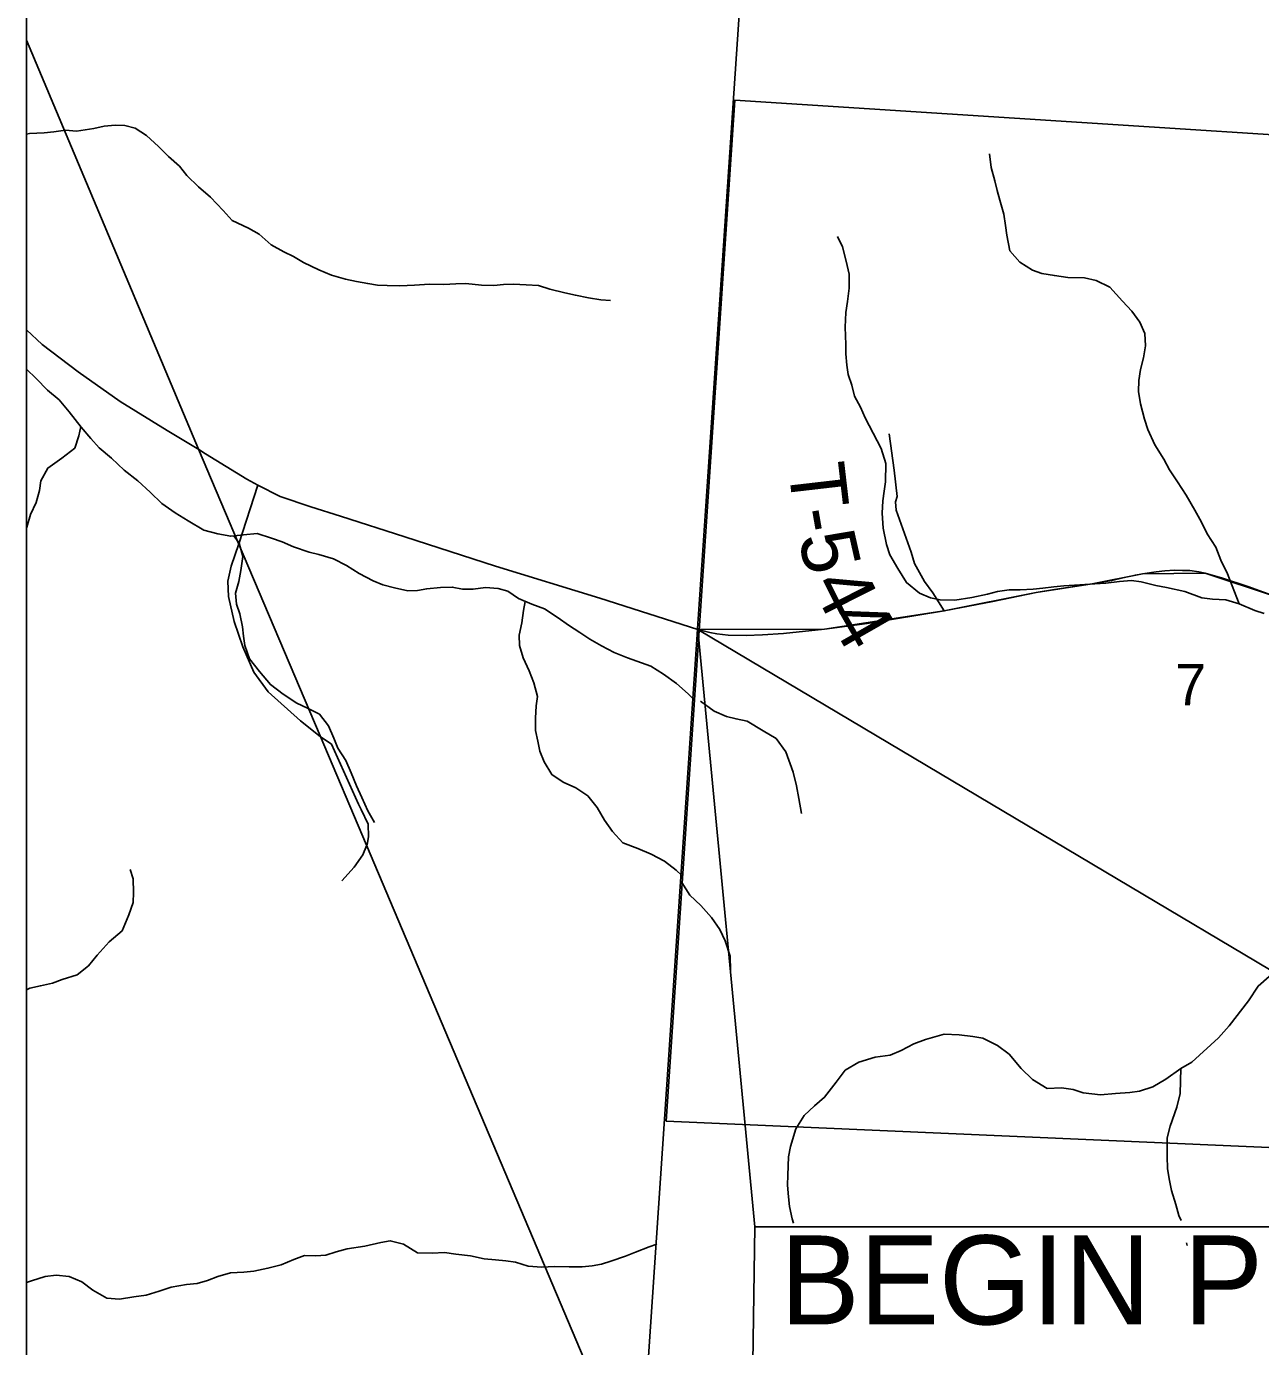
# Model space of a CAD drawing. Extents: x 0 to 82.7, y -0.2 to 22.
# Drawn here: x 2.1 to 3.348, y 18.275 to 19.61 of the extents above; entities that cross this region are included whole.
import ezdxf

# ---------------------------------------------------------------- set-up
doc = ezdxf.new("R2010")
doc.units = 0
for name, color, linetype in [('Default', 7, 'Continuous'), ('GM_X_Minor_River', 7, 'Continuous'), ('GM_X_Section', 7, 'Continuous'), ('GM_X_Section_Text', 7, 'Continuous'), ('GM_X_State_Route', 7, 'Continuous'), ('GM_X_Township_Road', 7, 'Continuous'), ('GM_X_Township_Road_Text', 7, 'Continuous'), ('GM_X_Township_Text', 7, 'Continuous'), ('SH_Cut_Line', 7, 'Continuous'), ('SH_Data', 7, 'Continuous'), ('SH_Text', 7, 'Continuous')]:
    doc.layers.add(name, color=color, linetype=linetype)

msp = doc.modelspace()

# ---------------------------------------------------------------- linework, layer by layer
at = {"layer": 'Default'}
msp.add_lwpolyline([(3.7948, 18.3961), (3.7869, 17.9798), (2.8306, 17.9843), (2.8367, 18.3961)], dxfattribs=at)
at = {"layer": 'GM_X_Minor_River'}
msp.add_line((3.2734, 18.3797), (3.2738, 18.3771), dxfattribs=at)
for points in [[(2.1, 19.5012), (2.1031, 19.5018), (2.1179, 19.5025), (2.1277, 19.5035), (2.1395, 19.5053), (2.1505, 19.5041), (2.1683, 19.507), (2.1785, 19.5092), (2.1899, 19.5103), (2.1997, 19.5098), (2.2099, 19.5074), (2.2216, 19.4998), (2.2336, 19.4887), (2.2438, 19.4787), (2.2547, 19.4688), (2.2621, 19.4593), (2.2742, 19.4478), (2.2862, 19.4375), (2.299, 19.4241), (2.308, 19.4138), (2.3246, 19.4061), (2.3355, 19.3999), (2.3475, 19.3892), (2.3603, 19.3823), (2.3701, 19.3773), (2.3803, 19.3715), (2.3958, 19.3638), (2.4086, 19.3584), (2.4226, 19.3545), (2.4339, 19.3521), (2.4452, 19.3501), (2.4551, 19.3485), (2.4649, 19.3481), (2.4778, 19.3476), (2.4926, 19.3486), (2.5077, 19.3493), (2.5221, 19.3491), (2.5342, 19.3498), (2.5444, 19.3501), (2.5603, 19.3485), (2.5728, 19.348), (2.5826, 19.349), (2.5925, 19.3493), (2.6054, 19.3489), (2.6178, 19.348), (2.6292, 19.3445), (2.6447, 19.3406), (2.6552, 19.3382), (2.6685, 19.3355), (2.6809, 19.3335), (2.6908, 19.333)], [(3.0739, 19.4812), (3.0756, 19.4676), (3.0795, 19.454), (3.0819, 19.4441), (3.0846, 19.4343), (3.0886, 19.4203), (3.0902, 19.4089), (3.0914, 19.399), (3.0946, 19.3831), (3.1046, 19.3718), (3.1176, 19.3636), (3.1271, 19.3603), (3.1397, 19.3581), (3.1533, 19.3563), (3.17, 19.3557), (3.1818, 19.3532), (3.1956, 19.3465), (3.2086, 19.3322), (3.2178, 19.322), (3.2259, 19.3111), (3.231, 19.2994), (3.2318, 19.2872), (3.2297, 19.2751), (3.2268, 19.2633), (3.225, 19.2519), (3.2247, 19.2408), (3.2267, 19.2283), (3.2307, 19.2128), (3.2342, 19.2026), (3.2412, 19.1871), (3.2504, 19.1724), (3.2562, 19.1618), (3.2643, 19.1494), (3.2728, 19.1361), (3.2817, 19.121), (3.2883, 19.1086), (3.2941, 19.0969), (3.3029, 19.0833), (3.308, 19.0704), (3.3146, 19.0564), (3.3266, 19.0262)], [(2.9203, 19.3978), (2.9253, 19.3872), (2.9292, 19.3728), (2.932, 19.3595), (2.9322, 19.3455), (2.9304, 19.3318), (2.9286, 19.3208), (2.928, 19.306), (2.9286, 19.2885), (2.9287, 19.279), (2.9299, 19.2676), (2.9311, 19.2582), (2.9347, 19.2472), (2.9374, 19.2362), (2.9436, 19.2252), (2.9483, 19.2143), (2.9645, 19.1833), (2.9692, 19.1682), (2.969, 19.1496), (2.9676, 19.1401), (2.9662, 19.1302), (2.9655, 19.118), (2.9665, 19.1028), (2.9697, 19.0862), (2.9732, 19.0756), (2.9813, 19.062), (2.9902, 19.0476), (3.0032, 19.0368), (3.0142, 19.0323), (3.0241, 19.0301), (3.0389, 19.0299), (3.056, 19.0327), (3.0719, 19.0359), (3.0821, 19.0387), (3.0938, 19.0403), (3.1049, 19.0404), (3.1181, 19.0409), (3.128, 19.0421), (3.139, 19.0434), (3.1492, 19.0442), (3.1655, 19.0452), (3.1807, 19.0464), (3.1917, 19.0469), (3.2054, 19.0486), (3.2175, 19.0498), (3.2274, 19.0484), (3.2422, 19.0447), (3.2529, 19.0426), (3.2715, 19.0386), (3.2886, 19.0323), (3.2997, 19.0309), (3.3129, 19.0302), (3.3266, 19.0262), (3.3423, 19.0195), (3.3518, 19.0162)], [(2.1, 19.2636), (2.1099, 19.2542), (2.1215, 19.2423), (2.1332, 19.2324), (2.1433, 19.2202), (2.1553, 19.2049), (2.165, 19.1935), (2.1737, 19.1839), (2.1861, 19.1736), (2.1989, 19.1613), (2.2128, 19.1506), (2.2252, 19.1391), (2.2368, 19.1277), (2.2504, 19.1181), (2.2636, 19.11), (2.2794, 19.1008), (2.2937, 19.0969), (2.3066, 19.0945), (2.3195, 19.0959), (2.3335, 19.0973), (2.3478, 19.0927), (2.3588, 19.0888), (2.3701, 19.0838), (2.386, 19.0783), (2.3958, 19.076), (2.4105, 19.0717), (2.4237, 19.0648), (2.4365, 19.0567), (2.4508, 19.0494), (2.4606, 19.0455), (2.4723, 19.0424), (2.4856, 19.0393), (2.4954, 19.0396), (2.5049, 19.0414), (2.5189, 19.0428), (2.5306, 19.0431), (2.5412, 19.0411), (2.5518, 19.041), (2.5643, 19.0428), (2.5772, 19.0416), (2.587, 19.0388), (2.5976, 19.0316), (2.6111, 19.0258), (2.624, 19.0211), (2.6379, 19.0119), (2.6481, 19.0046), (2.6597, 18.9973), (2.6699, 18.9904), (2.6816, 18.9835), (2.6944, 18.9769), (2.708, 18.9715), (2.7314, 18.963), (2.7442, 18.9549), (2.7574, 18.9457), (2.7694, 18.935), (2.7749, 18.9293)], [(2.1549, 19.2054), (2.153, 19.1962), (2.1491, 19.1837), (2.1357, 19.1736), (2.1217, 19.1635), (2.1147, 19.1506), (2.1132, 19.1408), (2.11, 19.1287), (2.1043, 19.1166), (2.1004, 19.1037), (2.1, 19.1026)], [(2.3097, 19.0949), (2.3152, 19.0876), (2.3189, 19.0739), (2.3169, 19.0599), (2.3149, 19.0486), (2.3114, 19.0368), (2.3125, 19.0258), (2.3158, 19.0159), (2.3184, 19.003), (2.3194, 18.9935), (2.3209, 18.9841), (2.3257, 18.9704), (2.3358, 18.9578), (2.3467, 18.9444), (2.3598, 18.9348), (2.3734, 18.9256), (2.3843, 18.9206), (2.3964, 18.9145), (2.4054, 18.9026), (2.411, 18.8901), (2.415, 18.8802), (2.4229, 18.8676), (2.4285, 18.8551), (2.4337, 18.8421), (2.4393, 18.8303), (2.4452, 18.8166), (2.4519, 18.8048)], [(2.6045, 19.0286), (2.6028, 19.0194), (2.6011, 19.0069), (2.5984, 18.9944), (2.5987, 18.9841), (2.6024, 18.9716), (2.6083, 18.9583), (2.6132, 18.9461), (2.6168, 18.9324), (2.6156, 18.923), (2.6148, 18.9105), (2.615, 18.8979), (2.6172, 18.8873), (2.6194, 18.8771), (2.6235, 18.8664), (2.6313, 18.8535), (2.643, 18.8458), (2.6558, 18.84), (2.6679, 18.8319), (2.6773, 18.8201), (2.6847, 18.8072), (2.6926, 18.7957), (2.7031, 18.7843), (2.7182, 18.7788), (2.7318, 18.773), (2.7453, 18.7657), (2.757, 18.7569), (2.7629, 18.7515)], [(2.7818, 18.9276), (2.7956, 18.9175), (2.8082, 18.9123), (2.8177, 18.9097), (2.8291, 18.9075), (2.8451, 18.8978), (2.8581, 18.89), (2.8681, 18.8764), (2.8755, 18.856), (2.8787, 18.842), (2.8811, 18.8291), (2.8839, 18.8139)], [(2.1, 18.6357), (2.1035, 18.6373), (2.1141, 18.6399), (2.1263, 18.6424), (2.1361, 18.6461), (2.1513, 18.651), (2.1627, 18.66), (2.1715, 18.6709), (2.1837, 18.6841), (2.1967, 18.6953), (2.2036, 18.7116), (2.2079, 18.7241), (2.2084, 18.7343), (2.2081, 18.748), (2.2048, 18.7575)], [(2.7628, 18.7444), (2.7709, 18.7316), (2.782, 18.7211), (2.7927, 18.709), (2.8012, 18.6966), (2.8066, 18.6852), (2.8117, 18.6697), (2.8122, 18.6557)], [(3.357, 18.6491), (3.3457, 18.6395), (3.3359, 18.6246), (3.3165, 18.5994), (3.3056, 18.5871), (3.2785, 18.5626), (3.2675, 18.556), (3.2525, 18.5453), (3.2393, 18.5375), (3.2256, 18.5332), (3.2158, 18.532), (3.2014, 18.5307), (3.1862, 18.5294), (3.1687, 18.5315), (3.1588, 18.5349), (3.147, 18.5367), (3.1322, 18.5358), (3.1174, 18.5451), (3.1062, 18.556), (3.0939, 18.5707), (3.0821, 18.5793), (3.0672, 18.5868), (3.057, 18.5886), (3.0433, 18.5903), (3.0281, 18.5909), (3.0092, 18.5854), (2.9974, 18.5812), (2.9846, 18.5742), (2.9736, 18.5695), (2.9585, 18.5675), (2.9418, 18.5624), (2.9279, 18.5543), (2.9189, 18.5424), (2.9073, 18.5271), (2.8971, 18.5183), (2.8866, 18.5087), (2.878, 18.495), (2.8728, 18.4771), (2.8707, 18.4668), (2.8701, 18.4482), (2.8698, 18.4383), (2.8707, 18.4262), (2.8719, 18.4167), (2.8743, 18.4042), (2.8758, 18.3998)], [(3.2675, 18.556), (3.267, 18.531), (3.2634, 18.5169), (3.2567, 18.4978), (3.2538, 18.486), (3.2536, 18.4671), (3.2541, 18.4549), (3.2557, 18.4447), (3.2581, 18.4326), (3.2625, 18.4186), (3.2656, 18.4076), (3.2677, 18.4023)], [(2.1, 18.3398), (2.105, 18.3415), (2.119, 18.3456), (2.13, 18.347), (2.1432, 18.3458), (2.1561, 18.3404), (2.1673, 18.332), (2.1813, 18.3239), (2.1941, 18.323), (2.2085, 18.3252), (2.221, 18.327), (2.2343, 18.331), (2.2465, 18.3351), (2.262, 18.3377), (2.2726, 18.3387), (2.2832, 18.3417), (2.2935, 18.3457), (2.3064, 18.3494), (2.32, 18.3501), (2.3299, 18.3512), (2.3443, 18.3541), (2.3576, 18.3574), (2.3705, 18.363), (2.3811, 18.3671), (2.3928, 18.3666), (2.4027, 18.3673), (2.4133, 18.3706), (2.4243, 18.3739), (2.4421, 18.3764), (2.4584, 18.3801), (2.4679, 18.3819), (2.4815, 18.3784), (2.4954, 18.3696), (2.5102, 18.3694), (2.5227, 18.3701), (2.5344, 18.3685), (2.5492, 18.3665), (2.5628, 18.3637), (2.5745, 18.3625), (2.5847, 18.3617), (2.5945, 18.3604), (2.6074, 18.3562), (2.6214, 18.3553), (2.6342, 18.356), (2.649, 18.3555), (2.6622, 18.3557), (2.6721, 18.3564), (2.6816, 18.3582), (2.6911, 18.3612), (2.7059, 18.3664), (2.7161, 18.3705), (2.7298, 18.3757), (2.7377, 18.3786)]]:
    msp.add_lwpolyline(points, dxfattribs=at)
at = {"layer": 'GM_X_Section'}
msp.add_lwpolyline([(2.8166, 19.5355), (3.8012, 19.4723), (3.7502, 18.459), (2.7471, 18.503)], close=True, dxfattribs=at)
at = {"layer": 'GM_X_State_Route'}
for points in [[(2.1, 19.3031), (2.1158, 19.2885), (2.1523, 19.2608), (2.1947, 19.2307), (2.2423, 19.2016), (2.2744, 19.1821), (2.2811, 19.178), (2.323, 19.1523), (2.3339, 19.146)], [(2.3339, 19.146), (2.3567, 19.1348), (2.3875, 19.1242), (2.4177, 19.1147), (2.4827, 19.0938), (2.5745, 19.0642), (2.6798, 19.0319), (2.779, 19.0002)], [(2.779, 19.0002), (2.7912, 18.9971), (2.7984, 18.9959), (2.8098, 18.9946), (2.828, 18.9942), (2.8444, 18.9949), (2.8656, 18.9961), (2.9073, 19.0005), (2.9502, 19.0062), (3.0283, 19.0189), (3.0775, 19.0286), (3.1212, 19.0375), (3.1396, 19.0405), (3.1778, 19.0465), (3.1977, 19.0496), (3.2087, 19.0523), (3.2216, 19.0552), (3.2289, 19.0566), (3.2425, 19.0585), (3.2515, 19.0594), (3.261, 19.0601), (3.2693, 19.06), (3.2765, 19.0598), (3.2857, 19.0585), (3.2922, 19.0572), (3.3085, 19.0525), (3.3353, 19.0437), (3.3633, 19.0334)]]:
    msp.add_lwpolyline(points, dxfattribs=at)
at = {"layer": 'GM_X_Township_Road'}
for points in [[(3.0283, 19.0189), (3.0166, 19.0371), (3.0083, 19.0487), (2.9982, 19.0669), (2.9948, 19.0784), (2.9865, 19.1021), (2.983, 19.1115), (2.9796, 19.121), (2.9788, 19.1293), (2.9806, 19.1347), (2.9777, 19.1612), (2.9725, 19.1982)], [(2.436, 18.8234), (2.4084, 18.8842), (2.3972, 18.892), (2.3773, 18.9079), (2.3444, 18.937), (2.3299, 18.957), (2.3188, 18.9825), (2.3102, 19.0084), (2.3043, 19.0334), (2.3037, 19.0489), (2.3071, 19.0641), (2.3147, 19.0868), (2.3339, 19.146)], [(2.4191, 18.7458), (2.4316, 18.7599), (2.4404, 18.7723), (2.444, 18.7815), (2.4446, 18.7828), (2.4459, 18.7906), (2.4457, 18.8033), (2.4384, 18.818), (2.436, 18.8234)]]:
    msp.add_lwpolyline(points, dxfattribs=at)
at = {"layer": 'GM_X_Township_Text'}
for points in [[(6.1272, 20.9), (2.1, 20.9), (2.1, 19.5964), (2.2742, 19.1826), (2.3145, 19.0873), (2.397, 18.8926), (2.4438, 18.782), (2.7199, 18.1299), (2.7784, 18.9951), (2.7788, 19.0007), (2.8288, 19.7415), (2.8645, 20.2693), (2.8645, 20.2703), (2.8651, 20.279), (2.884, 20.5583), (3.179, 20.5374), (3.6288, 20.5056), (5.9672, 20.3493), (5.9756, 20.3782)], [(2.1, 19.5964), (2.1, 14.1), (2.4652, 14.1), (3.1288, 14.3932), (3.6092, 14.6054), (3.7187, 14.6543), (4.1209, 14.8338), (3.8036, 15.5496), (3.6125, 15.9807), (3.4071, 16.476), (3.2909, 16.7562), (3.0556, 17.2782), (3.0279, 17.3486), (2.7199, 18.1299), (2.4438, 18.782), (2.397, 18.8926), (2.3145, 19.0873), (2.2742, 19.1826)]]:
    msp.add_lwpolyline(points, close=True, dxfattribs=at)
msp.add_lwpolyline([(5.9672, 20.3493), (3.6288, 20.5056), (3.179, 20.5374), (2.884, 20.5583), (2.8651, 20.279), (2.8645, 20.2703), (2.8645, 20.2693), (2.8288, 19.7415), (2.7788, 19.0007), (2.7784, 18.9951), (2.7199, 18.1299), (3.0279, 17.3486), (3.0556, 17.2782), (3.2909, 16.7562), (3.4071, 16.476), (3.6125, 15.9807), (3.8036, 15.5496), (4.1209, 14.8338)], dxfattribs=at)
at = {"layer": 'SH_Cut_Line'}
for points in [[(4.1209, 14.8338), (3.8036, 15.5496), (3.6125, 15.9807), (3.4071, 16.476), (3.2909, 16.7562), (3.0556, 17.2782), (3.0279, 17.3486), (2.7199, 18.1299), (2.7784, 18.9951), (2.7788, 19.0007), (2.8288, 19.7415), (2.8645, 20.2693), (2.8645, 20.2703), (2.8651, 20.279), (2.884, 20.5583), (3.179, 20.5374), (3.6288, 20.5056), (5.9672, 20.3493), (5.9756, 20.3782), (6.1272, 20.9), (2.1, 20.9), (2.1, 14.1)], [(8.9, 14.1), (8.9, 20.9), (6.1272, 20.9), (5.9756, 20.3782), (5.9672, 20.3493), (3.6288, 20.5056), (3.179, 20.5374), (2.884, 20.5583), (2.8651, 20.279), (2.8645, 20.2703), (2.8645, 20.2693), (2.8288, 19.7415), (2.7788, 19.0007), (2.7784, 18.9951), (2.7199, 18.1299), (3.0279, 17.3486), (3.0556, 17.2782), (3.2909, 16.7562), (3.4071, 16.476), (3.6125, 15.9807), (3.8036, 15.5496), (4.1209, 14.8338)]]:
    msp.add_lwpolyline(points, dxfattribs=at)
at = {"layer": 'SH_Data'}
msp.add_line((2.1, 20.9), (2.1, 14.1), dxfattribs=at)
msp.add_lwpolyline([(3.7948, 18.3961), (2.779, 19.0002), (2.8367, 18.3961)], close=True, dxfattribs=at)
at = {"layer": 'SH_Text'}
for p, q in [((3.1778, 19.0465), (3.2289, 19.0566)), ((3.2289, 19.0566), (3.2922, 19.0572)), ((3.2922, 19.0572), (3.3633, 19.0334)), ((3.1212, 19.0375), (3.1778, 19.0465)), ((3.0283, 19.0189), (3.1212, 19.0375)), ((2.9073, 19.0005), (3.0283, 19.0189)), ((2.779, 19.0002), (2.9073, 19.0005))]:
    msp.add_line(p, q, dxfattribs=at)

# ---------------------------------------------------------------- texts
at = {"layer": 'Default'}
msp.add_text('BEGIN PROJECT', height=0.09, dxfattribs=at).set_placement((2.8624, 18.2973))
at = {"layer": 'GM_X_Section_Text'}
msp.add_text('7', height=0.0419, rotation=0, dxfattribs=at).set_placement((3.2618, 18.9235))
at = {"layer": 'GM_X_Township_Road_Text'}
for s, rotation, p in [('T', 276.6102, (2.8704, 19.1655)), ('-', 279.9174, (2.8758, 19.1197)), ('5', 282.7578, (2.8804, 19.0937)), ('4', 296.8618, (2.8933, 19.0453)), ('4', 299.8129, (2.9106, 19.0113))]:
    msp.add_text(s, height=0.0568, rotation=rotation, dxfattribs=at).set_placement(p)

doc.saveas('drawing.dxf')
